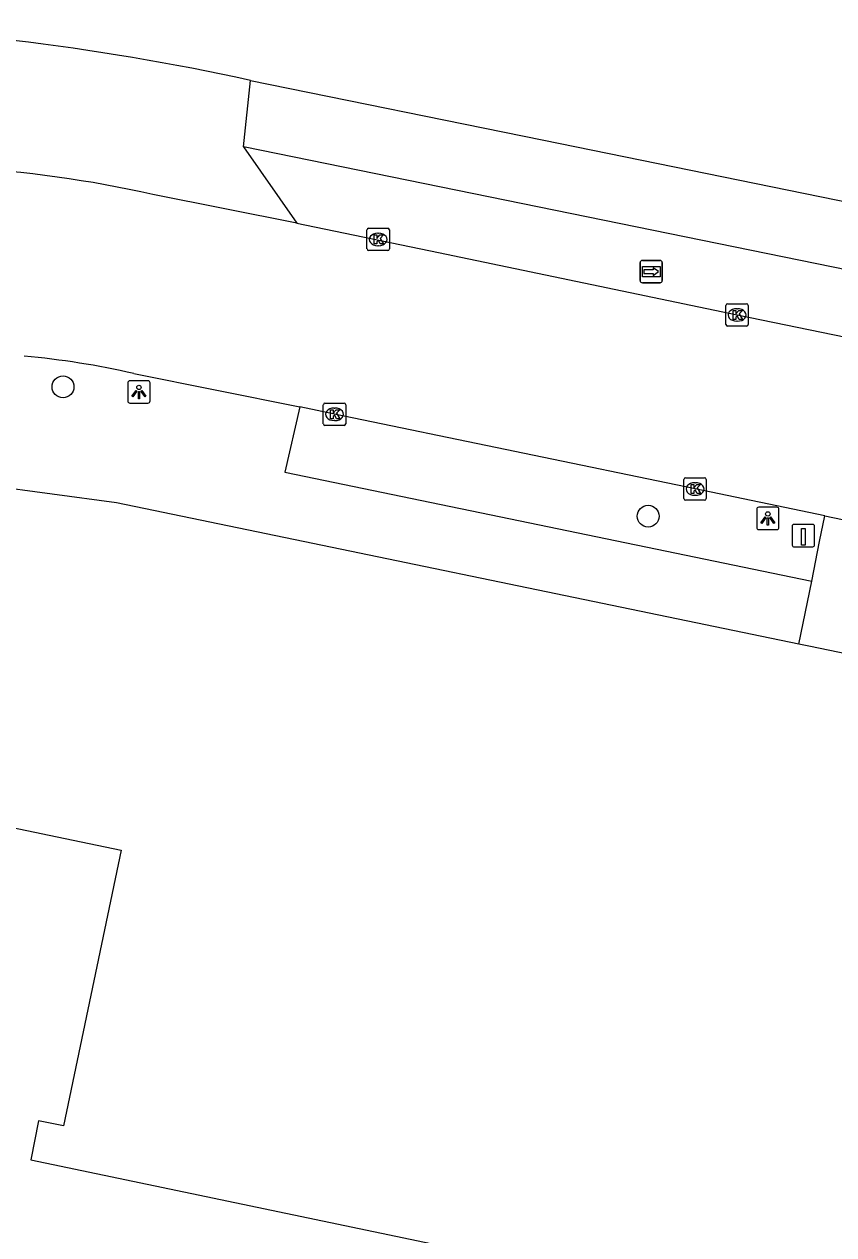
# Model space of a CAD drawing. Extents: x 157692 to 159670, y 381454 to 383289.
# Drawn here: x 157939.2 to 157975.5, y 382420.3 to 382474.4 of the extents above; entities that cross this region are included whole.
import ezdxf

# ---------------------------------------------------------------- set-up
doc = ezdxf.new("R2010")
doc.units = 0
for name, color, linetype in [('IMGEO_Boom', 7, 'Continuous'), ('IMGEO_Hek', 7, 'Continuous'), ('IMGEO_Kolk', 7, 'Continuous'), ('IMGEO_Lichtpunt', 7, 'Continuous'), ('IMGEO_Paal', 7, 'Continuous'), ('IMGEO_Pand', 7, 'Continuous'), ('IMGEO_Rijbaan_lokaal_gesloten', 7, 'Continuous'), ('IMGEO_Voetpad_open', 7, 'Continuous'), ('IMGEO_Wegwijzer', 7, 'Continuous')]:
    doc.layers.add(name, color=color, linetype=linetype)

msp = doc.modelspace()

# ---------------------------------------------------------------- linework, layer by layer
at = {"layer": 'IMGEO_Boom'}
for centre in [(157940.983, 382458.19), (157967.154, 382452.403)]:
    msp.add_circle(centre, 0.489, dxfattribs=at)
at = {"layer": 'IMGEO_Hek'}
msp.add_lwpolyline([(157949.375, 382471.899), (157962.408, 382469.243)], dxfattribs=at)
msp.add_arc((157926.126, 382366.547), 107.886, 77.55556, 88.99051, dxfattribs=at)
at = {"layer": 'IMGEO_Kolk'}
for p, q in [((157954.578, 382464.36), (157954.578, 382465.212)), ((157954.653, 382465.286), (157955.505, 382465.286)), ((157955.066, 382465.066), (157955.091, 382465.066)), ((157955.579, 382465.212), (157955.579, 382464.36)), ((157955.089, 382464.506), (157955.064, 382464.506)), ((157955.505, 382464.286), (157954.653, 382464.286)), ((157970.631, 382460.983), (157970.631, 382461.835)), ((157970.706, 382461.909), (157971.558, 382461.909)), ((157971.632, 382461.835), (157971.632, 382460.983)), ((157971.119, 382461.689), (157971.144, 382461.689)), ((157971.558, 382460.909), (157970.706, 382460.909)), ((157971.142, 382461.129), (157971.117, 382461.129)), ((157952.7, 382457.464), (157953.552, 382457.464)), ((157952.625, 382456.538), (157952.625, 382457.39)), ((157953.113, 382457.244), (157953.138, 382457.244)), ((157953.626, 382457.39), (157953.626, 382456.538)), ((157953.552, 382456.464), (157952.7, 382456.464)), ((157953.136, 382456.684), (157953.111, 382456.684)), ((157968.752, 382453.196), (157968.752, 382454.048)), ((157968.827, 382454.122), (157969.679, 382454.122)), ((157969.24, 382453.902), (157969.265, 382453.902)), ((157969.753, 382454.048), (157969.753, 382453.196)), ((157969.679, 382453.122), (157968.827, 382453.122)), ((157969.263, 382453.342), (157969.238, 382453.342))]:
    msp.add_line(p, q, dxfattribs=at)
for points in [[(157954.578, 382464.36), (157954.578, 382465.212)], [(157954.653, 382465.286), (157955.505, 382465.286)], [(157955.579, 382465.212), (157955.579, 382464.36)], [(157954.899, 382464.986), (157955.022, 382464.986), (157955.022, 382464.835), (157955.152, 382464.986), (157955.316, 382464.986), (157955.17, 382464.835), (157955.323, 382464.586), (157955.171, 382464.586), (157955.086, 382464.75), (157955.022, 382464.683), (157955.022, 382464.586), (157954.899, 382464.586), (157954.899, 382464.986)], [(157955.505, 382464.286), (157954.653, 382464.286)], [(157970.631, 382460.983), (157970.631, 382461.835)], [(157970.706, 382461.909), (157971.558, 382461.909)], [(157971.632, 382461.835), (157971.632, 382460.983)], [(157970.952, 382461.609), (157971.075, 382461.609), (157971.075, 382461.458), (157971.205, 382461.609), (157971.369, 382461.609), (157971.223, 382461.458), (157971.376, 382461.209), (157971.224, 382461.209), (157971.139, 382461.373), (157971.075, 382461.306), (157971.075, 382461.209), (157970.952, 382461.209), (157970.952, 382461.609)], [(157971.558, 382460.909), (157970.706, 382460.909)], [(157952.7, 382457.464), (157953.552, 382457.464)], [(157952.625, 382456.538), (157952.625, 382457.39)], [(157952.946, 382457.164), (157953.069, 382457.164), (157953.069, 382457.013), (157953.199, 382457.164), (157953.363, 382457.164), (157953.217, 382457.013), (157953.37, 382456.764), (157953.218, 382456.764), (157953.133, 382456.928), (157953.069, 382456.861), (157953.069, 382456.764), (157952.946, 382456.764), (157952.946, 382457.164)], [(157953.626, 382457.39), (157953.626, 382456.538)], [(157953.552, 382456.464), (157952.7, 382456.464)], [(157968.752, 382453.196), (157968.752, 382454.048)], [(157968.827, 382454.122), (157969.679, 382454.122)], [(157969.073, 382453.822), (157969.196, 382453.822), (157969.196, 382453.671), (157969.326, 382453.822), (157969.49, 382453.822), (157969.344, 382453.671), (157969.497, 382453.422), (157969.345, 382453.422), (157969.26, 382453.586), (157969.196, 382453.519), (157969.196, 382453.422), (157969.073, 382453.422), (157969.073, 382453.822)], [(157969.753, 382454.048), (157969.753, 382453.196)], [(157969.679, 382453.122), (157968.827, 382453.122)]]:
    msp.add_lwpolyline(points, dxfattribs=at)
for centre, start, end in [((157954.655, 382465.21), 91.552, 178.448), ((157954.655, 382465.21), 91.552, 178.448), ((157955.503, 382465.21), 1.552, 88.448), ((157955.503, 382465.21), 1.552, 88.448), ((157954.655, 382464.362), 181.552, 268.448), ((157954.655, 382464.362), 181.552, 268.448), ((157955.503, 382464.362), 271.552, 358.448), ((157955.503, 382464.362), 271.552, 358.448), ((157970.708, 382461.833), 91.552, 178.448), ((157970.708, 382461.833), 91.552, 178.448), ((157971.556, 382461.833), 1.552, 88.448), ((157971.556, 382461.833), 1.552, 88.448), ((157970.708, 382460.985), 181.552, 268.448), ((157970.708, 382460.985), 181.552, 268.448), ((157971.556, 382460.985), 271.552, 358.448), ((157971.556, 382460.985), 271.552, 358.448), ((157952.702, 382457.388), 91.552, 178.448), ((157952.702, 382457.388), 91.552, 178.448), ((157953.55, 382457.388), 1.552, 88.448), ((157953.55, 382457.388), 1.552, 88.448), ((157952.702, 382456.54), 181.552, 268.448), ((157952.702, 382456.54), 181.552, 268.448), ((157953.55, 382456.54), 271.552, 358.448), ((157953.55, 382456.54), 271.552, 358.448), ((157968.829, 382454.046), 91.552, 178.448), ((157968.829, 382454.046), 91.552, 178.448), ((157969.677, 382454.046), 1.552, 88.448), ((157969.677, 382454.046), 1.552, 88.448), ((157968.829, 382453.198), 181.552, 268.448), ((157968.829, 382453.198), 181.552, 268.448), ((157969.677, 382453.198), 271.552, 358.448), ((157969.677, 382453.198), 271.552, 358.448)]:
    msp.add_arc(centre, 0.0765, start, end, dxfattribs=at)
for centre, major_axis, ratio, start_param, end_param in [((157955.065, 382464.786), (-0.387, 0.002), 0.722429, 4.712389, 7.853982), ((157955.09, 382464.786), (-0.39, 0.002), 0.717154, 1.570796, 4.712389), ((157971.118, 382461.409), (-0.387, 0.002), 0.722429, 4.712389, 7.853982), ((157971.143, 382461.409), (-0.39, 0.002), 0.717154, 1.570796, 4.712389), ((157953.112, 382456.964), (-0.387, 0.002), 0.722429, 4.712389, 7.853982), ((157953.137, 382456.964), (-0.39, 0.002), 0.717154, 1.570796, 4.712389), ((157969.239, 382453.622), (-0.387, 0.002), 0.722429, 4.712389, 7.853982), ((157969.264, 382453.622), (-0.39, 0.002), 0.717154, 1.570796, 4.712389)]:
    msp.add_ellipse(centre, major_axis=major_axis, ratio=ratio, start_param=start_param, end_param=end_param, dxfattribs=at)
at = {"layer": 'IMGEO_Lichtpunt'}
for p, q in [((157943.878, 382458.368), (157943.878, 382457.561)), ((157943.878, 382458.368), (157943.878, 382457.561)), ((157944.78, 382458.463), (157943.972, 382458.463)), ((157944.78, 382458.463), (157943.972, 382458.463)), ((157944.874, 382457.561), (157944.874, 382458.368)), ((157944.874, 382457.561), (157944.874, 382458.368)), ((157943.972, 382457.467), (157944.78, 382457.467)), ((157943.972, 382457.467), (157944.78, 382457.467)), ((157972.008, 382452.708), (157972.008, 382451.901)), ((157972.008, 382452.708), (157972.008, 382451.901)), ((157972.91, 382452.803), (157972.102, 382452.803)), ((157972.91, 382452.803), (157972.102, 382452.803)), ((157973.004, 382451.901), (157973.004, 382452.708)), ((157973.004, 382451.901), (157973.004, 382452.708)), ((157972.102, 382451.807), (157972.91, 382451.807)), ((157972.102, 382451.807), (157972.91, 382451.807))]:
    msp.add_line(p, q, dxfattribs=at)
for points in [[(157944.252, 382458.032), (157944.291, 382458.004), (157944.103, 382457.742), (157944.065, 382457.769), (157944.252, 382458.032)], [(157944.354, 382457.984), (157944.401, 382457.984), (157944.401, 382457.662), (157944.354, 382457.662), (157944.354, 382457.984)], [(157944.464, 382458.004), (157944.502, 382458.031), (157944.689, 382457.769), (157944.65, 382457.741), (157944.464, 382458.004)], [(157972.382, 382452.372), (157972.421, 382452.344), (157972.233, 382452.082), (157972.195, 382452.109), (157972.382, 382452.372)], [(157972.484, 382452.324), (157972.531, 382452.324), (157972.531, 382452.002), (157972.484, 382452.002), (157972.484, 382452.324)], [(157972.594, 382452.344), (157972.632, 382452.371), (157972.819, 382452.109), (157972.78, 382452.081), (157972.594, 382452.344)]]:
    msp.add_lwpolyline(points, dxfattribs=at)
for centre in [(157944.377, 382458.166), (157972.507, 382452.506)]:
    msp.add_circle(centre, 0.0994, dxfattribs=at)
for centre, start, end in [((157943.972, 382458.368), 90, 180), ((157943.972, 382458.368), 90, 180), ((157944.78, 382458.368), 0, 90), ((157944.78, 382458.368), 0, 90), ((157943.972, 382457.561), 180, 270), ((157943.972, 382457.561), 180, 270), ((157944.78, 382457.561), 270, 0), ((157944.78, 382457.561), 270, 360), ((157972.102, 382452.708), 90, 180), ((157972.102, 382452.708), 90, 180), ((157972.91, 382452.708), 0, 90), ((157972.91, 382452.708), 0, 90), ((157972.102, 382451.901), 180, 270), ((157972.102, 382451.901), 180, 270), ((157972.91, 382451.901), 270, 0), ((157972.91, 382451.901), 270, 360)]:
    msp.add_arc(centre, 0.0946, start, end, dxfattribs=at)
at = {"layer": 'IMGEO_Paal'}
for p, q in [((157974.512, 382452.034), (157973.671, 382452.034)), ((157974.512, 382452.034), (157973.671, 382452.034)), ((157973.596, 382451.95), (157973.596, 382451.109)), ((157973.596, 382451.95), (157973.596, 382451.109)), ((157974.596, 382451.118), (157974.596, 382451.959)), ((157974.596, 382451.118), (157974.596, 382451.959)), ((157973.68, 382451.034), (157974.521, 382451.034)), ((157973.68, 382451.034), (157974.521, 382451.034))]:
    msp.add_line(p, q, dxfattribs=at)
msp.add_lwpolyline([(157974.011, 382451.847), (157974.171, 382451.847), (157974.171, 382451.114), (157974.011, 382451.114), (157974.011, 382451.847)], dxfattribs=at)
for centre, start, end in [((157973.674, 382451.956), 92.4484, 184.2845), ((157973.674, 382451.956), 92.4484, 184.2845), ((157974.518, 382451.956), 2.4484, 94.2845), ((157974.518, 382451.956), 2.4484, 94.2845), ((157973.674, 382451.112), 182.4484, 274.2845), ((157973.674, 382451.112), 182.4484, 274.2845), ((157974.518, 382451.112), 272.4484, 4.2845), ((157974.518, 382451.112), 272.4484, 4.2845)]:
    msp.add_arc(centre, 0.0779, start, end, dxfattribs=at)
at = {"layer": 'IMGEO_Pand'}
msp.add_lwpolyline([(157969.586, 382350.489), (157916.092, 382361.656), (157924.058, 382399.811), (157922.32, 382400.178), (157922.074, 382399.059), (157909.754, 382401.647), (157917.507, 382438.731), (157918.684, 382438.495), (157919.282, 382438.881), (157918.979, 382439.419), (157921.136, 382440.827), (157921.51, 382440.298), (157922.129, 382440.721), (157922.329, 382441.891), (157943.589, 382437.459), (157941.01, 382425.121), (157939.887, 382425.359), (157939.536, 382423.603), (157982.96, 382414.524), (157969.586, 382350.489)], dxfattribs=at)
at = {"layer": 'IMGEO_Rijbaan_lokaal_gesloten'}
for points in [[(157951.44, 382465.513), (157945.003, 382466.799)], [(157951.44, 382465.513), (157957.774, 382464.197), (157971.128, 382461.408), (157975.988, 382460.412)], [(157944.15, 382458.782), (157951.576, 382457.292)], [(157975.051, 382452.419), (157969.253, 382453.623), (157953.126, 382456.965), (157951.576, 382457.292)], [(157975.051, 382452.419), (157989.992, 382449.317)]]:
    msp.add_lwpolyline(points, dxfattribs=at)
for centre, radius, start, end in [((157933.551, 382415.922), 52.15, 77.3146, 96.4584), ((157936.184, 382424.461), 35.234, 76.9323, 85.012)]:
    msp.add_arc(centre, radius, start, end, dxfattribs=at)
at = {"layer": 'IMGEO_Voetpad_open'}
for points in [[(157949.061, 382468.925), (157949.375, 382471.899)], [(157949.375, 382471.899), (157962.408, 382469.243), (157983.675, 382464.897)], [(157949.061, 382468.925), (157951.44, 382465.513)], [(157979.819, 382462.647), (157949.061, 382468.925)], [(157951.576, 382457.292), (157950.902, 382454.379), (157974.472, 382449.5)], [(157973.889, 382446.684), (157943.373, 382452.995), (157937.598, 382453.771), (157930.489, 382454.61)], [(157974.472, 382449.5), (157974.82, 382451.27), (157975.051, 382452.419)], [(157973.889, 382446.684), (157974.472, 382449.5)], [(157988.842, 382443.59), (157986.736, 382444.021), (157974.409, 382446.576), (157973.889, 382446.684)]]:
    msp.add_lwpolyline(points, dxfattribs=at)
msp.add_arc((157926.126, 382366.547), 107.886, 77.55556, 88.99051, dxfattribs=at)
at = {"layer": 'IMGEO_Wegwijzer'}
for p, q in [((157966.795, 382462.948), (157966.795, 382463.748)), ((157966.795, 382463.748), (157966.795, 382462.948)), ((157966.895, 382463.848), (157967.685, 382463.848)), ((157967.685, 382463.848), (157966.895, 382463.848)), ((157967.785, 382463.748), (157967.785, 382462.948)), ((157967.785, 382462.948), (157967.785, 382463.748)), ((157967.685, 382462.848), (157966.895, 382462.848)), ((157966.895, 382462.848), (157967.685, 382462.848))]:
    msp.add_line(p, q, dxfattribs=at)
for points in [[(157966.896, 382463.58), (157967.684, 382463.58), (157967.684, 382463.116), (157966.896, 382463.116), (157966.896, 382463.58)], [(157966.961, 382463.432), (157966.961, 382463.348), (157966.961, 382463.264), (157967.372, 382463.264), (157967.372, 382463.181), (157967.619, 382463.348), (157967.372, 382463.515), (157967.372, 382463.432), (157966.961, 382463.432)]]:
    msp.add_lwpolyline(points, dxfattribs=at)
for centre, start, end in [((157966.895, 382463.748), 90, 180), ((157966.895, 382463.748), 90, 180), ((157967.685, 382463.748), 0, 90), ((157967.685, 382463.748), 360, 90), ((157966.895, 382462.948), 180, 270), ((157966.895, 382462.948), 180, 270), ((157967.685, 382462.948), 270, 0), ((157967.685, 382462.948), 270, 0)]:
    msp.add_arc(centre, 0.1, start, end, dxfattribs=at)

doc.saveas('drawing.dxf')
